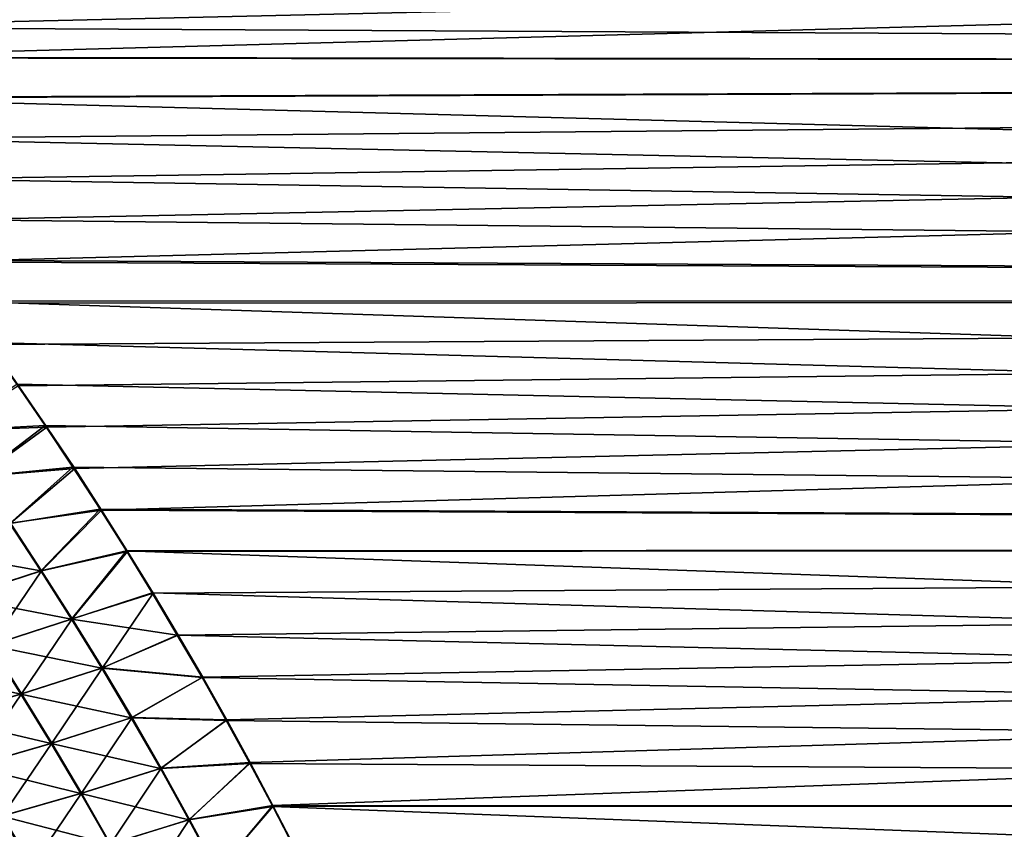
# Model space of a CAD drawing. Header units: metres. Extents: x -24 to 72, y -247 to 22.
# Tile 521 of 573: x 24.78 to 29.44, y 11.24 to 15.08. Entities that reach past the tile are written whole.
import ezdxf

# ---------------------------------------------------------------- set-up
doc = ezdxf.new("R2010")
doc.units = ezdxf.units.M
doc.layers.add('solid_509589_MEDIA_SW0001', color=7, linetype='CONTINUOUS')

msp = doc.modelspace()

# ---------------------------------------------------------------- linework, layer by layer
at = {"layer": 'solid_509589_MEDIA_SW0001'}
for points in [[(59.700001, 15.870741, 70.747925), (59.700001, 14.849242, 69.650757), (22.811155, 15.735716, 70.593628)], [(59.700001, 15.870741, 98.252075), (23.32873, 15.179487, 99.011482), (23.454002, 15.037753, 99.15831)], [(59.700001, 15.870741, 98.252075), (23.454002, 15.037753, 99.15831), (23.577581, 14.895102, 99.303238)], [(59.700001, 14.849242, 99.349243), (59.700001, 15.870741, 98.252075), (23.577581, 14.895102, 99.303238)], [(59.700001, 14.849242, 69.650757), (22.94323, 15.597782, 70.439087), (22.811155, 15.735716, 70.593628)], [(59.700001, 14.849242, 69.650757), (23.073298, 15.45931, 70.286987), (22.94323, 15.597782, 70.439087)], [(59.700001, 14.849242, 69.650757), (23.201443, 15.320175, 70.137123), (23.073298, 15.45931, 70.286987)], [(59.700001, 14.849242, 69.650757), (23.327753, 15.180246, 69.989311), (23.201443, 15.320175, 70.137123)], [(59.700001, 14.849242, 69.650757), (23.452312, 15.039386, 69.843369), (23.327753, 15.180246, 69.989311)], [(59.700001, 14.849242, 69.650757), (23.57506, 14.897718, 69.699394), (23.452312, 15.039386, 69.843369)], [(59.700001, 14.849242, 69.650757), (23.735796, 14.70785, 69.510696), (23.57506, 14.897718, 69.699394)], [(59.700001, 14.849242, 99.349243), (23.577581, 14.895102, 99.303238), (23.739635, 14.703717, 99.493355)], [(59.700001, 14.849242, 69.650757), (59.700001, 13.752075, 68.629257), (23.735796, 14.70785, 69.510696)], [(59.700001, 14.849242, 99.349243), (23.739635, 14.703717, 99.493355), (23.898462, 14.511209, 99.679749)], [(59.700001, 14.849242, 99.349243), (23.898462, 14.511209, 99.679749), (24.053923, 14.317827, 99.862289)], [(59.700001, 14.849242, 99.349243), (24.053923, 14.317827, 99.862289), (24.205883, 14.123833, 100.040825)], [(59.700001, 14.849242, 99.349243), (24.205883, 14.123833, 100.040825), (24.354309, 13.929399, 100.21534)], [(59.700001, 13.752075, 100.370743), (59.700001, 14.849242, 99.349243), (24.354309, 13.929399, 100.21534)], [(59.700001, 13.752075, 68.629257), (23.893229, 14.516902, 69.325691), (23.735796, 14.70785, 69.510696)], [(59.700001, 13.752075, 68.629257), (24.047413, 14.324913, 69.144325), (23.893229, 14.516902, 69.325691)], [(59.700001, 13.752075, 68.629257), (24.198397, 14.13192, 68.966522), (24.047413, 14.324913, 69.144325)], [(59.700001, 13.752075, 68.629257), (24.346212, 13.937977, 68.792267), (24.198397, 14.13192, 68.966522)], [(59.700001, 13.752075, 68.629257), (24.490831, 13.743187, 68.621559), (24.346212, 13.937977, 68.792267)], [(59.700001, 13.752075, 100.370743), (24.354309, 13.929399, 100.21534), (24.499317, 13.734487, 100.385963)], [(59.700001, 13.752075, 68.629257), (59.700001, 12.584831, 67.688637), (24.490831, 13.743187, 68.621559)], [(59.700001, 12.584831, 67.688637), (24.632221, 13.547629, 68.454384), (24.490831, 13.743187, 68.621559)], [(59.700001, 13.752075, 100.370743), (24.499317, 13.734487, 100.385963), (24.640886, 13.539129, 100.552788)], [(59.700001, 13.752075, 100.370743), (24.640886, 13.539129, 100.552788), (24.77899, 13.343359, 100.715881)], [(59.700001, 13.752075, 100.370743), (24.77899, 13.343359, 100.715881), (24.913599, 13.147206, 100.875313)], [(59.700001, 13.752075, 100.370743), (24.913599, 13.147206, 100.875313), (25.044472, 12.951048, 101.030891)], [(59.700001, 13.752075, 100.370743), (25.044472, 12.951048, 101.030891), (25.171465, 12.755224, 101.182449)], [(59.700001, 12.584831, 101.311363), (59.700001, 13.752075, 100.370743), (25.171465, 12.755224, 101.182449)], [(59.700001, 12.584831, 67.688637), (24.77035, 13.351383, 68.290726), (24.632221, 13.547629, 68.454384)], [(24.436281, 13.130451, 68.096069), (24.77035, 13.351383, 68.290726), (24.905186, 13.154526, 68.130562)], [(24.439468, 13.130153, 100.904182), (24.913599, 13.147206, 100.875313), (24.77899, 13.343359, 100.715881)], [(59.700001, 12.584831, 67.688637), (24.905186, 13.154526, 68.130562), (24.77035, 13.351383, 68.290726)], [(24.436281, 13.130451, 68.096069), (24.905186, 13.154526, 68.130562), (24.587954, 12.913205, 67.924751)], [(24.591255, 12.913294, 101.075195), (24.913599, 13.147206, 100.875313), (24.439468, 13.130153, 100.904182)], [(24.587954, 12.913205, 67.924751), (24.905186, 13.154526, 68.130562), (25.036547, 12.95735, 67.974045)], [(24.591255, 12.913294, 101.075195), (25.044472, 12.951048, 101.030891), (24.913599, 13.147206, 100.875313)], [(59.700001, 12.584831, 67.688637), (25.036547, 12.95735, 67.974045), (24.905186, 13.154526, 68.130562)], [(24.587954, 12.913205, 67.924751), (25.036547, 12.95735, 67.974045), (24.737465, 12.692226, 67.75515)], [(24.740837, 12.692644, 101.244537), (25.044472, 12.951048, 101.030891), (24.591255, 12.913294, 101.075195)], [(24.737465, 12.692226, 67.75515), (25.036547, 12.95735, 67.974045), (25.164339, 12.760077, 67.821259)], [(24.740837, 12.692644, 101.244537), (25.171465, 12.755224, 101.182449), (25.044472, 12.951048, 101.030891)], [(59.700001, 12.584831, 67.688637), (25.164339, 12.760077, 67.821259), (25.036547, 12.95735, 67.974045)], [(24.737465, 12.692226, 67.75515), (25.164339, 12.760077, 67.821259), (24.884741, 12.467541, 67.587402)], [(24.884741, 12.467541, 67.587402), (25.164339, 12.760077, 67.821259), (25.288916, 12.562324, 67.671806)], [(59.700001, 12.584831, 67.688637), (25.288916, 12.562324, 67.671806), (25.164339, 12.760077, 67.821259)], [(24.888142, 12.468236, 101.412094), (25.171465, 12.755224, 101.182449), (24.740837, 12.692644, 101.244537)], [(24.888142, 12.468236, 101.412094), (25.295061, 12.559163, 101.330551), (25.171465, 12.755224, 101.182449)], [(59.700001, 12.584831, 101.311363), (25.171465, 12.755224, 101.182449), (25.295061, 12.559163, 101.330551)], [(24.737465, 12.692226, 67.75515), (24.884741, 12.467541, 67.587402), (24.34564, 12.563439, 67.613602)], [(24.888142, 12.468236, 101.412094), (24.740837, 12.692644, 101.244537), (24.499287, 12.341327, 101.548599)], [(59.700001, 12.584831, 67.688637), (59.700001, 11.353457, 66.833679), (25.288916, 12.562324, 67.671806)], [(59.700001, 12.584831, 101.311363), (25.295061, 12.559163, 101.330551), (25.415758, 12.362248, 101.475716)], [(59.700001, 12.584831, 101.311363), (25.415758, 12.362248, 101.475716), (25.534052, 12.163839, 101.618439)], [(59.700001, 12.584831, 101.311363), (25.534052, 12.163839, 101.618439), (25.65008, 11.963737, 101.758881)], [(59.700001, 12.584831, 101.311363), (25.65008, 11.963737, 101.758881), (25.763439, 11.762508, 101.896652)], [(59.700001, 12.584831, 101.311363), (25.763439, 11.762508, 101.896652), (25.874147, 11.560247, 102.031708)], [(59.700001, 12.584831, 101.311363), (25.874147, 11.560247, 102.031708), (25.982235, 11.357035, 102.164024)], [(59.700001, 11.353457, 102.166321), (59.700001, 12.584831, 101.311363), (25.982235, 11.357035, 102.164024)], [(24.884741, 12.467541, 67.587402), (24.496141, 12.340714, 67.450996), (24.34564, 12.563439, 67.613602)], [(24.884741, 12.467541, 67.587402), (25.288916, 12.562324, 67.671806), (25.029707, 12.239184, 67.421616)], [(25.033092, 12.240109, 101.577736), (25.295061, 12.559163, 101.330551), (24.888142, 12.468236, 101.412094)], [(25.029707, 12.239184, 67.421616), (25.288916, 12.562324, 67.671806), (25.410635, 12.363673, 67.525322)], [(25.033092, 12.240109, 101.577736), (25.415758, 12.362248, 101.475716), (25.295061, 12.559163, 101.330551)], [(59.700001, 11.353457, 66.833679), (25.410635, 12.363673, 67.525322), (25.288916, 12.562324, 67.671806)], [(24.884741, 12.467541, 67.587402), (25.029707, 12.239184, 67.421616), (24.496141, 12.340714, 67.450996)], [(24.888142, 12.468236, 101.412094), (24.499287, 12.341327, 101.548599), (24.647379, 12.115233, 101.709183)], [(25.033092, 12.240109, 101.577736), (24.888142, 12.468236, 101.412094), (24.647379, 12.115233, 101.709183)], [(25.029707, 12.239184, 67.421616), (24.64426, 12.114382, 67.290253), (24.496141, 12.340714, 67.450996)], [(25.029707, 12.239184, 67.421616), (25.410635, 12.363673, 67.525322), (25.529852, 12.163697, 67.381454)], [(25.175613, 12.008302, 101.741325), (25.415758, 12.362248, 101.475716), (25.033092, 12.240109, 101.577736)], [(25.175613, 12.008302, 101.741325), (25.534052, 12.163839, 101.618439), (25.415758, 12.362248, 101.475716)], [(59.700001, 11.353457, 66.833679), (25.529852, 12.163697, 67.381454), (25.410635, 12.363673, 67.525322)], [(25.029707, 12.239184, 67.421616), (25.172287, 12.007188, 67.257904), (24.64426, 12.114382, 67.290253)], [(25.033092, 12.240109, 101.577736), (24.647379, 12.115233, 101.709183), (24.792973, 11.885525, 101.867836)], [(25.175613, 12.008302, 101.741325), (25.033092, 12.240109, 101.577736), (24.792973, 11.885525, 101.867836)], [(25.029707, 12.239184, 67.421616), (25.529852, 12.163697, 67.381454), (25.172287, 12.007188, 67.257904)], [(25.172287, 12.007188, 67.257904), (25.529852, 12.163697, 67.381454), (25.646669, 11.962256, 67.240089)], [(25.175613, 12.008302, 101.741325), (25.65008, 11.963737, 101.758881), (25.534052, 12.163839, 101.618439)], [(59.700001, 11.353457, 66.833679), (25.646669, 11.962256, 67.240089), (25.529852, 12.163697, 67.381454)], [(24.64426, 12.114382, 67.290253), (24.789917, 11.884475, 67.131485), (24.261879, 12.001621, 67.140358)], [(24.792973, 11.885525, 101.867836), (24.647379, 12.115233, 101.709183), (24.413345, 11.774408, 102.012856)], [(25.172287, 12.007188, 67.257904), (24.789917, 11.884475, 67.131485), (24.64426, 12.114382, 67.290253)], [(24.789917, 11.884475, 67.131485), (24.410559, 11.773416, 66.986565), (24.261879, 12.001621, 67.140358)], [(25.172287, 12.007188, 67.257904), (25.312407, 11.771571, 67.096382), (24.789917, 11.884475, 67.131485)], [(25.175613, 12.008302, 101.741325), (24.792973, 11.885525, 101.867836), (24.935995, 11.652217, 102.02446)], [(25.31563, 11.772831, 101.902779), (25.175613, 12.008302, 101.741325), (24.935995, 11.652217, 102.02446)], [(25.172287, 12.007188, 67.257904), (25.646669, 11.962256, 67.240089), (25.312407, 11.771571, 67.096382)], [(25.31563, 11.772831, 101.902779), (25.65008, 11.963737, 101.758881), (25.175613, 12.008302, 101.741325)], [(25.312407, 11.771571, 67.096382), (25.646669, 11.962256, 67.240089), (25.760798, 11.759755, 67.101486)], [(25.31563, 11.772831, 101.902779), (25.763439, 11.762508, 101.896652), (25.65008, 11.963737, 101.758881)], [(59.700001, 11.353457, 66.833679), (25.760798, 11.759755, 67.101486), (25.646669, 11.962256, 67.240089)], [(24.789917, 11.884475, 67.131485), (24.933041, 11.651012, 66.974777), (24.410559, 11.773416, 66.986565)], [(24.792973, 11.885525, 101.867836), (24.413345, 11.774408, 102.012856), (24.559319, 11.542881, 102.164589)], [(24.935995, 11.652217, 102.02446), (24.792973, 11.885525, 101.867836), (24.559319, 11.542881, 102.164589)], [(25.312407, 11.771571, 67.096382), (24.933041, 11.651012, 66.974777), (24.789917, 11.884475, 67.131485)], [(24.933041, 11.651012, 66.974777), (24.556631, 11.541725, 66.83474), (24.410559, 11.773416, 66.986565)], [(25.312407, 11.771571, 67.096382), (25.449989, 11.532351, 66.937126), (24.933041, 11.651012, 66.974777)], [(25.31563, 11.772831, 101.902779), (24.935995, 11.652217, 102.02446), (25.076374, 11.41532, 102.178947)], [(25.453072, 11.533707, 102.061989), (25.31563, 11.772831, 101.902779), (25.076374, 11.41532, 102.178947)], [(25.312407, 11.771571, 67.096382), (25.760798, 11.759755, 67.101486), (25.449989, 11.532351, 66.937126)], [(25.453072, 11.533707, 102.061989), (25.763439, 11.762508, 101.896652), (25.31563, 11.772831, 101.902779)], [(25.449989, 11.532351, 66.937126), (25.760798, 11.759755, 67.101486), (25.872248, 11.556298, 66.965691)], [(25.453072, 11.533707, 102.061989), (25.874147, 11.560247, 102.031708), (25.763439, 11.762508, 101.896652)], [(59.700001, 11.353457, 66.833679), (25.872248, 11.556298, 66.965691), (25.760798, 11.759755, 67.101486)], [(24.933041, 11.651012, 66.974777), (25.073555, 11.41401, 66.820244), (24.556631, 11.541725, 66.83474)], [(24.935995, 11.652217, 102.02446), (24.559319, 11.542881, 102.164589), (24.702581, 11.307836, 102.314308)], [(25.076374, 11.41532, 102.178947), (24.935995, 11.652217, 102.02446), (24.702581, 11.307836, 102.314308)], [(25.449989, 11.532351, 66.937126), (25.073555, 11.41401, 66.820244), (24.933041, 11.651012, 66.974777)], [(25.449989, 11.532351, 66.937126), (25.872248, 11.556298, 66.965691), (25.584959, 11.289547, 66.780251)], [(25.587862, 11.290944, 102.218864), (25.874147, 11.560247, 102.031708), (25.453072, 11.533707, 102.061989)], [(25.584959, 11.289547, 66.780251), (25.872248, 11.556298, 66.965691), (25.981035, 11.351984, 66.832726)], [(25.587862, 11.290944, 102.218864), (25.982235, 11.357035, 102.164024), (25.874147, 11.560247, 102.031708)], [(59.700001, 11.353457, 66.833679), (25.981035, 11.351984, 66.832726), (25.872248, 11.556298, 66.965691)], [(25.073555, 11.41401, 66.820244), (24.700022, 11.306567, 66.684967), (24.556631, 11.541725, 66.83474)], [(25.449989, 11.532351, 66.937126), (25.584959, 11.289547, 66.780251), (25.073555, 11.41401, 66.820244)], [(25.453072, 11.533707, 102.061989), (25.076374, 11.41532, 102.178947), (25.214037, 11.174848, 102.331215)], [(25.587862, 11.290944, 102.218864), (25.453072, 11.533707, 102.061989), (25.214037, 11.174848, 102.331215)], [(25.073555, 11.41401, 66.820244), (25.211386, 11.173488, 66.667969), (24.700022, 11.306567, 66.684967)], [(25.076374, 11.41532, 102.178947), (24.702581, 11.307836, 102.314308), (24.843063, 11.069283, 102.461899)], [(25.214037, 11.174848, 102.331215), (25.076374, 11.41532, 102.178947), (24.843063, 11.069283, 102.461899)], [(25.584959, 11.289547, 66.780251), (25.211386, 11.173488, 66.667969), (25.073555, 11.41401, 66.820244)], [(25.584959, 11.289547, 66.780251), (25.981035, 11.351984, 66.832726), (25.717237, 11.043192, 66.625847)], [(25.719925, 11.044579, 102.373306), (25.982235, 11.357035, 102.164024), (25.587862, 11.290944, 102.218864)], [(25.717237, 11.043192, 66.625847), (25.981035, 11.351984, 66.832726), (26.087179, 11.14691, 66.702629)], [(25.719925, 11.044579, 102.373306), (26.087727, 11.152953, 102.293587), (25.982235, 11.357035, 102.164024)], [(59.700001, 11.353457, 66.833679), (59.700001, 10.064229, 66.068741), (25.981035, 11.351984, 66.832726)], [(59.700001, 10.064229, 66.068741), (26.087179, 11.14691, 66.702629), (25.981035, 11.351984, 66.832726)], [(59.700001, 11.353457, 102.166321), (25.982235, 11.357035, 102.164024), (26.087727, 11.152953, 102.293587)], [(59.700001, 11.353457, 102.166321), (26.087727, 11.152953, 102.293587), (26.190601, 10.948063, 102.42038)], [(59.700001, 11.353457, 102.166321), (26.190601, 10.948063, 102.42038), (26.290817, 10.742374, 102.544426)], [(59.700001, 11.353457, 102.166321), (26.290817, 10.742374, 102.544426), (26.388437, 10.535915, 102.665749)], [(59.700001, 11.353457, 102.166321), (26.388437, 10.535915, 102.665749), (26.483522, 10.32871, 102.784355)], [(59.700001, 11.353457, 102.166321), (26.483522, 10.32871, 102.784355), (26.576134, 10.120781, 102.900269)], [(59.700001, 10.064229, 102.931259), (59.700001, 11.353457, 102.166321), (26.576134, 10.120781, 102.900269)], [(24.700022, 11.306567, 66.684967), (24.84066, 11.067957, 66.537354), (24.330416, 11.210315, 66.531685)], [(24.843063, 11.069283, 102.461899), (24.702581, 11.307836, 102.314308), (24.47596, 10.974539, 102.610573)], [(25.211386, 11.173488, 66.667969), (24.84066, 11.067957, 66.537354), (24.700022, 11.306567, 66.684967)], [(25.584959, 11.289547, 66.780251), (25.717237, 11.043192, 66.625847), (25.211386, 11.173488, 66.667969)], [(25.587862, 11.290944, 102.218864), (25.214037, 11.174848, 102.331215), (25.348909, 10.930833, 102.481148)], [(25.719925, 11.044579, 102.373306), (25.587862, 11.290944, 102.218864), (25.348909, 10.930833, 102.481148)]]:
    msp.add_3dface(points, dxfattribs=at)

doc.saveas('drawing.dxf')
